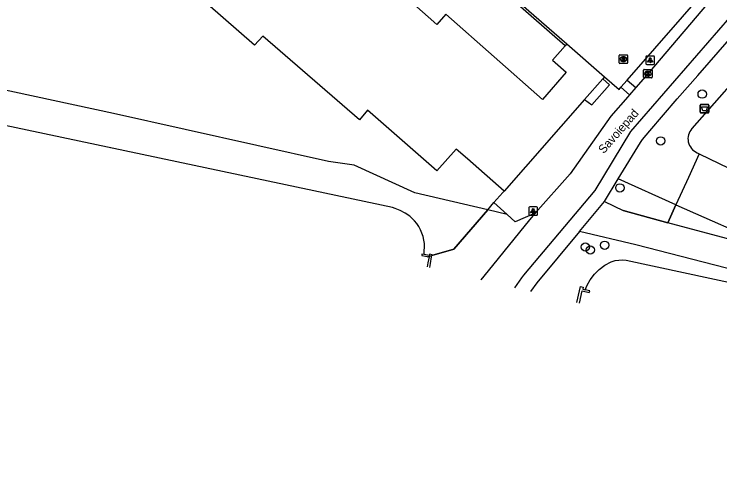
# Model space of a CAD drawing. Extents: x 158474 to 159560, y 388525 to 389605.
# Drawn here: x 158756.2 to 158838.9, y 388689.1 to 388742.9 of the extents above; entities that cross this region are included whole.
import ezdxf

# ---------------------------------------------------------------- set-up
doc = ezdxf.new("R2010")
doc.units = 0
for name, color, linetype in [('IMGEO_Afvalbak', 7, 'Continuous'), ('IMGEO_Boom', 7, 'Continuous'), ('IMGEO_Erf', 7, 'Continuous'), ('IMGEO_Fietspad_gesloten', 7, 'Continuous'), ('IMGEO_Groenvoorziening', 7, 'Continuous'), ('IMGEO_Hek', 7, 'Continuous'), ('IMGEO_Kolk', 7, 'Continuous'), ('IMGEO_Lichtpunt', 7, 'Continuous'), ('IMGEO_Meer_plas_ven_vijver', 7, 'Continuous'), ('IMGEO_Muur', 7, 'Continuous'), ('IMGEO_Oever', 7, 'Continuous'), ('IMGEO_Openbare_ruimte_label', 7, 'Continuous'), ('IMGEO_Pand', 7, 'Continuous'), ('IMGEO_Pand_overbouw', 7, 'Continuous'), ('IMGEO_Rijbaan_lokaal_open', 7, 'Continuous'), ('IMGEO_Rioolput', 7, 'Continuous'), ('IMGEO_Voetpad_open', 7, 'Continuous'), ('IMGEO_Walbescherming', 7, 'Continuous')]:
    doc.layers.add(name, color=color, linetype=linetype)

msp = doc.modelspace()

# ---------------------------------------------------------------- linework, layer by layer
at = {"layer": 'IMGEO_Afvalbak'}
for p, q in [((158836.62, 388731.384), (158836.62, 388732.184)), ((158836.62, 388732.184), (158836.62, 388731.384)), ((158836.72, 388732.284), (158837.51, 388732.284)), ((158837.51, 388732.284), (158836.72, 388732.284)), ((158837.61, 388732.184), (158837.61, 388731.384)), ((158837.61, 388731.384), (158837.61, 388732.184)), ((158837.51, 388731.284), (158836.72, 388731.284)), ((158836.72, 388731.284), (158837.51, 388731.284))]:
    msp.add_line(p, q, dxfattribs=at)
msp.add_lwpolyline([(158836.763, 388731.998), (158837.467, 388731.998), (158837.318, 388731.528), (158836.912, 388731.528), (158836.763, 388731.998)], dxfattribs=at)
for centre, start, end in [((158836.72, 388732.184), 90, 180), ((158836.72, 388732.184), 90, 180), ((158837.51, 388732.184), 0, 90), ((158837.51, 388732.184), 360, 90), ((158836.72, 388731.384), 180, 270), ((158836.72, 388731.384), 180, 270), ((158837.51, 388731.384), 270, 0), ((158837.51, 388731.384), 270, 0)]:
    msp.add_arc(centre, 0.1, start, end, dxfattribs=at)
at = {"layer": 'IMGEO_Boom'}
for centre in [(158836.84, 388733.492), (158831.976, 388728), (158827.2, 388722.496), (158823.144, 388715.566), (158825.41, 388715.774), (158823.728, 388715.217)]:
    msp.add_circle(centre, 0.489, dxfattribs=at)
at = {"layer": 'IMGEO_Erf'}
for points in [[(158811.699, 388719.919), (158803.159, 388721.93), (158796.048, 388725.156), (158793.057, 388725.596), (158767.855, 388731.202), (158746.586, 388735.773), (158743.741, 388736.553), (158728.274, 388740.277), (158718.265, 388741.975), (158716.33, 388742.684)], [(158813.98, 388719.382), (158811.703, 388719.918), (158811.699, 388719.919)]]:
    msp.add_lwpolyline(points, dxfattribs=at)
at = {"layer": 'IMGEO_Fietspad_gesloten'}
for points in [[(158845.533, 388753.604), (158842.47, 388750), (158830.472, 388735.881), (158829.07, 388734.265)], [(158814.869, 388710.787), (158814.869, 388710.788), (158815.7, 388711.945), (158815.926, 388712.258), (158824.309, 388722.191), (158828.494, 388729.091), (158841.352, 388743.973), (158846.666, 388750), (158847.968, 388751.505)], [(158829.07, 388734.265), (158828.323, 388733.403)], [(158828.323, 388733.403), (158828.113, 388733.162), (158826.147, 388730.896), (158821.352, 388724.146), (158817.275, 388719.548)], [(158817.275, 388719.548), (158816.62, 388718.761), (158811.748, 388712.776), (158810.886, 388711.732), (158810.886, 388711.732)]]:
    msp.add_lwpolyline(points, dxfattribs=at)
at = {"layer": 'IMGEO_Groenvoorziening'}
for points in [[(158813.98, 388719.382), (158812.439, 388720.775), (158813.491, 388721.972), (158813.627, 388722.127)], [(158825.4, 388720.894), (158827.576, 388719.842), (158832.816, 388718.395)], [(158832.816, 388718.395), (158833.763, 388720.491)], [(158817.275, 388719.548), (158814.93, 388718.524), (158813.98, 388719.382)], [(158854.2, 388713.351), (158849.425, 388714.361), (158844.977, 388715.138), (158832.816, 388718.395)], [(158939.378, 388689.077), (158934.089, 388691.624), (158923.645, 388694.298), (158900.441, 388699.272), (158881.899, 388703.44), (158855.472, 388709), (158829.068, 388715.83), (158822.477, 388717.382)]]:
    msp.add_lwpolyline(points, dxfattribs=at)
at = {"layer": 'IMGEO_Hek'}
for points in [[(158820.776, 388739.16), (158806.071, 388752.057), (158825.526, 388774.279)], [(158835.226, 388723.726), (158833.763, 388720.491), (158832.816, 388718.395)], [(158832.816, 388718.395), (158827.576, 388719.842)], [(158844.977, 388715.138), (158832.816, 388718.395)]]:
    msp.add_lwpolyline(points, dxfattribs=at)
at = {"layer": 'IMGEO_Kolk'}
for p, q in [((158829.973, 388735.459), (158829.973, 388736.311)), ((158830.048, 388736.385), (158830.9, 388736.385)), ((158830.461, 388736.165), (158830.486, 388736.165)), ((158830.974, 388736.311), (158830.974, 388735.459)), ((158830.9, 388735.385), (158830.048, 388735.385)), ((158830.484, 388735.605), (158830.459, 388735.605))]:
    msp.add_line(p, q, dxfattribs=at)
for points in [[(158829.973, 388735.459), (158829.973, 388736.311)], [(158830.048, 388736.385), (158830.9, 388736.385)], [(158830.294, 388736.085), (158830.417, 388736.085), (158830.417, 388735.934), (158830.547, 388736.085), (158830.711, 388736.085), (158830.565, 388735.934), (158830.718, 388735.685), (158830.566, 388735.685), (158830.481, 388735.849), (158830.417, 388735.782), (158830.417, 388735.685), (158830.294, 388735.685), (158830.294, 388736.085)], [(158830.974, 388736.311), (158830.974, 388735.459)], [(158830.9, 388735.385), (158830.048, 388735.385)]]:
    msp.add_lwpolyline(points, dxfattribs=at)
for centre, start, end in [((158830.05, 388736.309), 91.55205, 178.44795), ((158830.05, 388736.309), 91.55205, 178.44795), ((158830.898, 388736.309), 1.55205, 88.44795), ((158830.898, 388736.309), 1.55205, 88.44795), ((158830.05, 388735.461), 181.55205, 268.44795), ((158830.05, 388735.461), 181.55205, 268.44795), ((158830.898, 388735.461), 271.55205, 358.44795), ((158830.898, 388735.461), 271.55205, 358.44795)]:
    msp.add_arc(centre, 0.0765, start, end, dxfattribs=at)
for centre, major_axis, ratio, start_param, end_param in [((158830.46, 388735.885), (-0.387, 0.002), 0.722429, 4.712389, 7.853982), ((158830.485, 388735.885), (-0.39, 0.002), 0.717154, 1.570796, 4.712389)]:
    msp.add_ellipse(centre, major_axis=major_axis, ratio=ratio, start_param=start_param, end_param=end_param, dxfattribs=at)
at = {"layer": 'IMGEO_Lichtpunt'}
for p, q in [((158830.252, 388737.863), (158830.252, 388737.056)), ((158830.252, 388737.863), (158830.252, 388737.056)), ((158831.154, 388737.958), (158830.346, 388737.958)), ((158831.154, 388737.958), (158830.346, 388737.958)), ((158831.248, 388737.056), (158831.248, 388737.863)), ((158831.248, 388737.056), (158831.248, 388737.863)), ((158830.346, 388736.962), (158831.154, 388736.962)), ((158830.346, 388736.962), (158831.154, 388736.962)), ((158816.532, 388720.187), (158816.532, 388719.38)), ((158816.532, 388720.187), (158816.532, 388719.38)), ((158817.434, 388720.282), (158816.626, 388720.282)), ((158817.434, 388720.282), (158816.626, 388720.282)), ((158817.528, 388719.38), (158817.528, 388720.187)), ((158817.528, 388719.38), (158817.528, 388720.187)), ((158816.626, 388719.286), (158817.434, 388719.286)), ((158816.626, 388719.286), (158817.434, 388719.286))]:
    msp.add_line(p, q, dxfattribs=at)
for points in [[(158830.626, 388737.527), (158830.665, 388737.499), (158830.477, 388737.237), (158830.439, 388737.264), (158830.626, 388737.527)], [(158830.728, 388737.479), (158830.775, 388737.479), (158830.775, 388737.157), (158830.728, 388737.157), (158830.728, 388737.479)], [(158830.838, 388737.499), (158830.876, 388737.526), (158831.063, 388737.264), (158831.024, 388737.236), (158830.838, 388737.499)], [(158816.906, 388719.851), (158816.945, 388719.823), (158816.757, 388719.561), (158816.719, 388719.588), (158816.906, 388719.851)], [(158817.008, 388719.803), (158817.055, 388719.803), (158817.055, 388719.481), (158817.008, 388719.481), (158817.008, 388719.803)], [(158817.118, 388719.823), (158817.156, 388719.85), (158817.343, 388719.588), (158817.304, 388719.56), (158817.118, 388719.823)]]:
    msp.add_lwpolyline(points, dxfattribs=at)
for centre in [(158830.751, 388737.661), (158817.031, 388719.985)]:
    msp.add_circle(centre, 0.0994, dxfattribs=at)
for centre, start, end in [((158830.346, 388737.863), 90, 180), ((158830.346, 388737.863), 90, 180), ((158831.154, 388737.863), 0, 90), ((158831.154, 388737.863), 0, 90), ((158830.346, 388737.056), 180, 270), ((158830.346, 388737.056), 180, 270), ((158831.154, 388737.056), 270, 0), ((158831.154, 388737.056), 270, 360), ((158816.626, 388720.187), 90, 180), ((158816.626, 388720.187), 90, 180), ((158817.434, 388720.187), 0, 90), ((158817.434, 388720.187), 0, 90), ((158816.626, 388719.38), 180, 270), ((158816.626, 388719.38), 180, 270), ((158817.434, 388719.38), 270, 0), ((158817.434, 388719.38), 270, 360)]:
    msp.add_arc(centre, 0.0946, start, end, dxfattribs=at)
at = {"layer": 'IMGEO_Meer_plas_ven_vijver'}
for points in [[(158804.251, 388714.683), (158804.281, 388715.963), (158804.222, 388716.383), (158804.125, 388716.795), (158803.992, 388717.198), (158803.824, 388717.587), (158803.621, 388717.959), (158803.386, 388718.312), (158803.121, 388718.643), (158802.827, 388718.948), (158802.583, 388719.164), (158802.03, 388719.522), (158801.448, 388719.828), (158800.84, 388720.082), (158800.525, 388720.182), (158784.665, 388723.576), (158750.297, 388730.833)], [(158823.114, 388710.549), (158823.369, 388711.081), (158823.711, 388711.707), (158824.223, 388712.394), (158824.779, 388712.919), (158825.444, 388713.435), (158826.167, 388713.835), (158826.641, 388713.965), (158827.091, 388714.026), (158827.503, 388714.064), (158827.937, 388714.025), (158857.904, 388707.552)]]:
    msp.add_lwpolyline(points, dxfattribs=at)
at = {"layer": 'IMGEO_Muur'}
for points in [[(158807.718, 388715.312), (158811.699, 388719.919), (158812.439, 388720.775)], [(158804.621, 388714.41), (158807.718, 388715.312)], [(158804.251, 388714.683), (158803.993, 388714.737), (158803.966, 388714.568), (158804.828, 388714.401), (158804.693, 388713.699), (158804.601, 388713.221)], [(158805.16, 388714.568), (158805.175, 388714.649), (158804.879, 388714.717), (158804.851, 388714.558), (158804.251, 388714.683)], [(158804.903, 388713.15), (158804.993, 388713.647), (158805.134, 388714.425), (158805.16, 388714.568)], [(158822.146, 388709.062), (158822.458, 388710.416), (158822.573, 388710.915), (158822.903, 388710.841), (158822.853, 388710.609), (158823.114, 388710.549)], [(158822.445, 388708.992), (158822.79, 388710.421), (158823.605, 388710.224), (158823.655, 388710.426), (158823.114, 388710.549)]]:
    msp.add_lwpolyline(points, dxfattribs=at)
at = {"layer": 'IMGEO_Oever'}
msp.add_lwpolyline([(158811.699, 388719.919), (158807.718, 388715.312), (158805.16, 388714.568)], dxfattribs=at)
at = {"layer": 'IMGEO_Pand'}
for points in [[(158813.627, 388722.127), (158809.318, 388725.893), (158807.993, 388727.051), (158805.757, 388724.51), (158797.614, 388731.617), (158796.668, 388730.467), (158785.343, 388740.301), (158784.389, 388739.215), (158773.049, 388749.176), (158772.068, 388748.001), (158769.779, 388750), (158757.448, 388760.766), (158748.034, 388750)], [(158852.007, 388753.63), (158852.831, 388752.916), (158842.709, 388741.306), (158844.63, 388739.642), (158838.813, 388733.082), (158835.637, 388729.444)], [(158820.977, 388739.389), (158820.776, 388739.16), (158819.288, 388737.464), (158819.593, 388737.202), (158820.909, 388736.069), (158818.114, 388732.87), (158806.795, 388742.864), (158805.723, 388741.649), (158796.329, 388750)], [(158820.977, 388739.389), (158825.377, 388735.504)], [(158825.377, 388735.504), (158825.188, 388735.289), (158823.051, 388732.856), (158820.258, 388729.677), (158816.131, 388724.978), (158813.627, 388722.127)], [(158836.248, 388726.622), (158836.483, 388726.508)], [(158836.483, 388726.508), (158843.344, 388723.157), (158844.705, 388722.492), (158856.857, 388716.523)]]:
    msp.add_lwpolyline(points, dxfattribs=at)
msp.add_arc((158836.952, 388728.252), 1.775, 137.79565, 246.63778, dxfattribs=at)
at = {"layer": 'IMGEO_Pand_overbouw'}
msp.add_lwpolyline([(158825.188, 388735.289), (158823.051, 388732.856), (158823.888, 388732.221), (158825.985, 388734.569)], close=True, dxfattribs=at)
at = {"layer": 'IMGEO_Rijbaan_lokaal_open'}
for points in [[(158809.71, 388755.797), (158806.435, 388752.062), (158808.801, 388750), (158820.977, 388739.389)], [(158828.051, 388735.145), (158841.019, 388750), (158844.515, 388754.003)], [(158825.377, 388735.504), (158827.095, 388734.05), (158827.325, 388734.314)], [(158827.325, 388734.314), (158828.051, 388735.145)]]:
    msp.add_lwpolyline(points, dxfattribs=at)
at = {"layer": 'IMGEO_Rioolput'}
for p, q in [((158827.105, 388737.168), (158827.105, 388738.02)), ((158827.18, 388738.094), (158828.032, 388738.094)), ((158827.593, 388737.874), (158827.618, 388737.874)), ((158828.106, 388738.02), (158828.106, 388737.168)), ((158828.032, 388737.094), (158827.18, 388737.094)), ((158827.616, 388737.314), (158827.591, 388737.314))]:
    msp.add_line(p, q, dxfattribs=at)
for points in [[(158827.105, 388737.168), (158827.105, 388738.02)], [(158827.18, 388738.094), (158828.032, 388738.094)], [(158827.694, 388737.792), (158827.442, 388737.794), (158827.442, 388737.394)], [(158827.442, 388737.394), (158827.566, 388737.394), (158827.566, 388737.556), (158827.577, 388737.556)], [(158827.62, 388737.713), (158827.566, 388737.713), (158827.566, 388737.632)], [(158827.566, 388737.632), (158827.618, 388737.632)], [(158827.624, 388737.527), (158827.695, 388737.394), (158827.835, 388737.394), (158827.77, 388737.52)], [(158828.106, 388738.02), (158828.106, 388737.168)], [(158828.032, 388737.094), (158827.18, 388737.094)]]:
    msp.add_lwpolyline(points, dxfattribs=at)
for centre, radius, start, end in [((158827.182, 388738.018), 0.0765, 91.55205, 178.44795), ((158827.182, 388738.018), 0.0765, 91.55205, 178.44795), ((158827.576, 388737.503), 0.0533, 26.02933, 88.69889), ((158827.602, 388737.821), 0.19, 274.7715, 282.96867), ((158827.626, 388737.617), 0.0964, 77.00612, 93.18647), ((158827.64, 388737.674), 0.0378, 276.66336, 79.67722), ((158827.693, 388737.682), 0.109, 350.36119, 89.41601), ((158827.691, 388737.682), 0.112, 277.58423, 350.98172), ((158827.675, 388737.467), 0.108, 29.51342, 73.79051), ((158828.03, 388738.018), 0.0765, 1.55205, 88.44795), ((158828.03, 388738.018), 0.0765, 1.55205, 88.44795), ((158827.182, 388737.17), 0.0765, 181.55205, 268.44795), ((158827.182, 388737.17), 0.0765, 181.55205, 268.44795), ((158828.03, 388737.17), 0.0765, 271.55205, 358.44795), ((158828.03, 388737.17), 0.0765, 271.55205, 358.44795)]:
    msp.add_arc(centre, radius, start, end, dxfattribs=at)
for centre, major_axis, ratio, start_param, end_param in [((158827.592, 388737.594), (-0.387, 0.002), 0.722429, 4.712389, 7.853982), ((158827.617, 388737.594), (-0.39, 0.002), 0.717154, 1.570796, 4.712389)]:
    msp.add_ellipse(centre, major_axis=major_axis, ratio=ratio, start_param=start_param, end_param=end_param, dxfattribs=at)
at = {"layer": 'IMGEO_Voetpad_open'}
for points in [[(158827.011, 388723.543), (158829.602, 388727.804), (158829.829, 388728.167), (158830.7, 388729.178), (158833.925, 388732.919), (158836.313, 388735.661), (158848.804, 388750), (158849.194, 388750.448)], [(158828.051, 388735.145), (158829.07, 388734.265)], [(158828.323, 388733.403), (158827.325, 388734.314)], [(158836.483, 388726.508), (158835.226, 388723.726), (158833.763, 388720.491)], [(158825.4, 388720.894), (158827.011, 388723.543)], [(158833.763, 388720.491), (158827.011, 388723.543)], [(158822.477, 388717.382), (158825.4, 388720.894)], [(158833.763, 388720.491), (158844.571, 388715.757), (158854.552, 388713.809)], [(158822.477, 388717.382), (158817.461, 388711.355), (158816.717, 388710.349)]]:
    msp.add_lwpolyline(points, dxfattribs=at)
at = {"layer": 'IMGEO_Walbescherming'}
msp.add_lwpolyline([(158800.525, 388720.182), (158784.665, 388723.576)], dxfattribs=at)

# ---------------------------------------------------------------- texts
at = {"layer": 'IMGEO_Openbare_ruimte_label'}
msp.add_text('Savoiepad', height=1, rotation=48.8518, dxfattribs=at).set_placement((158825.31, 388726.438))

doc.saveas('drawing.dxf')
